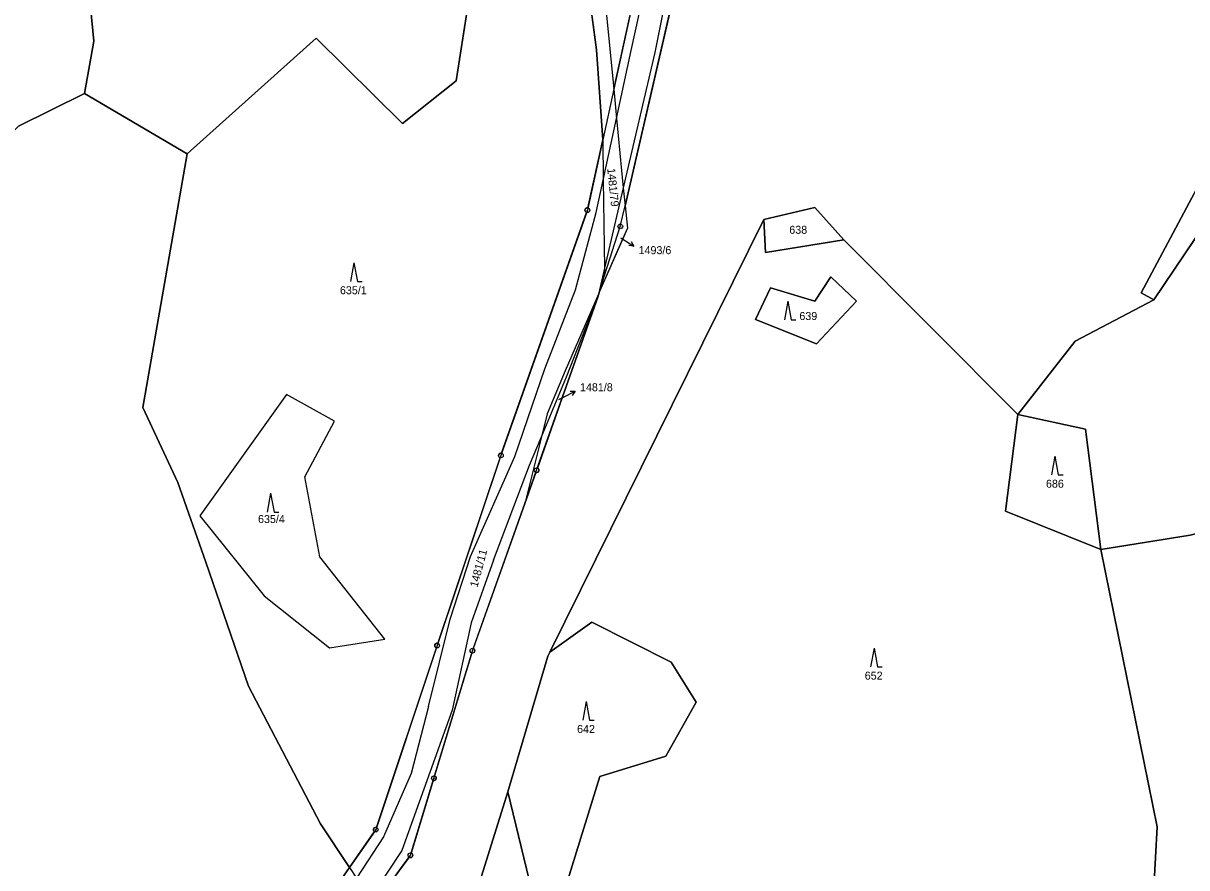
# Model space of a CAD drawing. Extents: x -760642 to -757221, y -1092371 to -1088855.
# Drawn here: x -760325 to -760077.8, y -1090849.4 to -1090669.8 of the extents above; entities that cross this region are included whole.
import ezdxf

# ---------------------------------------------------------------- set-up
doc = ezdxf.new("R2010")
doc.units = 0
for name, color, linetype in [('Vrstva 1', 7, 'Continuous'), ('Vrstva 13', 7, 'Continuous'), ('Vrstva 16', 7, 'Continuous'), ('Vrstva 18', 7, 'Continuous'), ('Vrstva 24', 7, 'Continuous'), ('Vrstva 25', 7, 'Continuous'), ('Vrstva 28', 7, 'Continuous'), ('Vrstva 30', 7, 'Continuous'), ('Vrstva 4', 7, 'Continuous')]:
    doc.layers.add(name, color=color, linetype=linetype)

msp = doc.modelspace()

# ---------------------------------------------------------------- linework, layer by layer
at = {"layer": 'Vrstva 1'}
for p, q in [((-760197.15, -1090708.68), (-760179.25, -1090631.04)), ((-760206.55, -1090650.27), (-760203.22, -1090675.51)), ((-760228.75, -1090654.79), (-760233.03, -1090682.11)), ((-760193.54, -1090656.35), (-760199.55, -1090683.89)), ((-760201.22, -1090666.68), (-760199.55, -1090683.89)), ((-760262.78, -1090673.01), (-760290.16, -1090697.58)), ((-760244.46, -1090691.17), (-760262.78, -1090673.01)), ((-760203.22, -1090675.51), (-760201.9, -1090694.66)), ((-760233.03, -1090682.11), (-760244.46, -1090691.17)), ((-760199.55, -1090683.89), (-760201.9, -1090694.66)), ((-760199.55, -1090683.89), (-760198.95, -1090690.1)), ((-760290.16, -1090697.58), (-760312.01, -1090684.77)), ((-760087.49, -1090727.12), (-760065.45, -1090685.86)), ((-760198.95, -1090690.1), (-760197.53, -1090704.8)), ((-760201.9, -1090694.66), (-760205.16, -1090709.6)), ((-760201.9, -1090694.66), (-760201.78, -1090703.22)), ((-760084.8, -1090728.63), (-760062.97, -1090696.27)), ((-760290.16, -1090697.58), (-760299.59, -1090751.55)), ((-760201.78, -1090703.22), (-760201.51, -1090721.88)), ((-760197.53, -1090704.8), (-760197.15, -1090708.68)), ((-760198.15, -1090713.03), (-760197.15, -1090708.68)), ((-760197.15, -1090708.68), (-760196.64, -1090713.4)), ((-760205.16, -1090709.6), (-760223.53, -1090761.73)), ((-760167.66, -1090711.57), (-760156.8, -1090708.99)), ((-760156.8, -1090708.99), (-760150.67, -1090715.88)), ((-760167.66, -1090711.57), (-760213.1, -1090803.56)), ((-760196.64, -1090713.4), (-760202.58, -1090726.9)), ((-760201.49, -1090723.49), (-760198.15, -1090713.03)), ((-760167.66, -1090711.57), (-760167.28, -1090718.6)), ((-760167.28, -1090718.6), (-760150.67, -1090715.88)), ((-760150.67, -1090715.88), (-760113.71, -1090753.05)), ((-760202.58, -1090726.9), (-760201.49, -1090723.49)), ((-760201.51, -1090721.88), (-760201.49, -1090723.49)), ((-760156.81, -1090728.92), (-760153.43, -1090723.76)), ((-760153.43, -1090723.76), (-760148, -1090728.92)), ((-760215.93, -1090764.86), (-760202.96, -1090728.08)), ((-760202.81, -1090727.42), (-760209.89, -1090743.73)), ((-760202.96, -1090728.08), (-760202.58, -1090726.9)), ((-760202.58, -1090726.9), (-760202.81, -1090727.42)), ((-760169.46, -1090732.84), (-760166.26, -1090726.07)), ((-760166.26, -1090726.07), (-760156.81, -1090728.92)), ((-760087.49, -1090727.12), (-760084.8, -1090728.63)), ((-760148, -1090728.92), (-760156.46, -1090738)), ((-760101.49, -1090737.46), (-760084.8, -1090728.63)), ((-760156.46, -1090738), (-760169.46, -1090732.84)), ((-760113.71, -1090753.05), (-760101.49, -1090737.46)), ((-760209.89, -1090743.73), (-760213.71, -1090752.88)), ((-760269.1, -1090748.75), (-760287.46, -1090774.59)), ((-760258.88, -1090754.44), (-760269.1, -1090748.75)), ((-760299.59, -1090751.55), (-760292.14, -1090767.45)), ((-760213.71, -1090752.88), (-760214.92, -1090757.77)), ((-760116.34, -1090773.57), (-760113.71, -1090753.05)), ((-760113.71, -1090753.05), (-760099.33, -1090756.13)), ((-760265.21, -1090766.26), (-760258.88, -1090754.44)), ((-760214.92, -1090757.77), (-760218.44, -1090771.91)), ((-760099.33, -1090756.13), (-760096.06, -1090781.68)), ((-760223.53, -1090761.73), (-760237.07, -1090802.15)), ((-760218.44, -1090771.91), (-760215.93, -1090764.86)), ((-760292.14, -1090767.45), (-760286.18, -1090784.42)), ((-760261.99, -1090783.29), (-760265.21, -1090766.26)), ((-760229.57, -1090803.22), (-760218.44, -1090771.91)), ((-760287.46, -1090774.59), (-760273.82, -1090791.53)), ((-760096.06, -1090781.68), (-760116.34, -1090773.57)), ((-760077.05, -1090778.7), (-760096.06, -1090781.68)), ((-760096.06, -1090781.68), (-760084.09, -1090840.66)), ((-760286.18, -1090784.42), (-760277.14, -1090810.8)), ((-760248.16, -1090800.8), (-760261.99, -1090783.29)), ((-760273.82, -1090791.53), (-760259.91, -1090802.6)), ((-760204.21, -1090797.16), (-760213.1, -1090803.56)), ((-760204.21, -1090797.16), (-760187.33, -1090805.69)), ((-760259.91, -1090802.6), (-760248.16, -1090800.8)), ((-760237.07, -1090802.15), (-760250.12, -1090841.27)), ((-760237.76, -1090830.34), (-760229.57, -1090803.22)), ((-760213.53, -1090804.42), (-760222.05, -1090833.2)), ((-760213.1, -1090803.56), (-760213.53, -1090804.42)), ((-760187.33, -1090805.69), (-760182.03, -1090814.14)), ((-760277.14, -1090810.8), (-760261.87, -1090840.05)), ((-760182.03, -1090814.14), (-760188.45, -1090825.64)), ((-760188.45, -1090825.64), (-760202.52, -1090829.99)), ((-760242.74, -1090846.72), (-760237.76, -1090830.34)), ((-760202.52, -1090829.99), (-760211.8, -1090859.96)), ((-760222.05, -1090833.2), (-760234.76, -1090873.85)), ((-760216.96, -1090854.28), (-760222.05, -1090833.2)), ((-760261.87, -1090840.05), (-760255.71, -1090849.28)), ((-760250.12, -1090841.27), (-760255.71, -1090849.28)), ((-760084.09, -1090840.66), (-760086.21, -1090879.78)), ((-760250.43, -1090857.2), (-760242.74, -1090846.72)), ((-760255.71, -1090849.28), (-760281.86, -1090886.73)), ((-760255.71, -1090849.28), (-760254.17, -1090851.6))]:
    msp.add_line(p, q, dxfattribs=at)
at = {"layer": 'Vrstva 13'}
for p, q in [((-760311.93, -1090653.88), (-760309.98, -1090673.67)), ((-760312.01, -1090684.77), (-760309.98, -1090673.67)), ((-760325.99, -1090691.71), (-760312.01, -1090684.77))]:
    msp.add_line(p, q, dxfattribs=at)
at = {"layer": 'Vrstva 16'}
for p, q in [((-760198.08, -1090715.45), (-760197.8, -1090715.62)), ((-760197.8, -1090715.62), (-760195.266, -1090717.225)), ((-760210.4, -1090749.42), (-760207.723, -1090748.066)), ((-760211.2, -1090749.83), (-760210.4, -1090749.42))]:
    msp.add_line(p, q, dxfattribs=at)
for points in [[(-760195.843, -1090716.268), (-760195.266, -1090717.225), (-760196.378, -1090717.113)], [(-760208.841, -1090748.071), (-760207.723, -1090748.066), (-760208.39, -1090748.964)]]:
    msp.add_lwpolyline(points, dxfattribs=at)
at = {"layer": 'Vrstva 24'}
for centre, radius in [((-760205.16, -1090709.6), 0.5), ((-760205.16, -1090709.6), 0.0327), ((-760198.15, -1090713.03), 0.5), ((-760198.15, -1090713.03), 0.0327), ((-760223.53, -1090761.73), 0.5), ((-760223.53, -1090761.73), 0.0327), ((-760215.93, -1090764.86), 0.5), ((-760215.93, -1090764.86), 0.0327), ((-760237.07, -1090802.15), 0.5), ((-760237.07, -1090802.15), 0.0327), ((-760229.57, -1090803.22), 0.5), ((-760229.57, -1090803.22), 0.0327), ((-760237.76, -1090830.34), 0.5), ((-760237.76, -1090830.34), 0.0327), ((-760250.12, -1090841.27), 0.5), ((-760250.12, -1090841.27), 0.0327), ((-760242.74, -1090846.72), 0.5), ((-760242.74, -1090846.72), 0.0327)]:
    msp.add_circle(centre, radius, dxfattribs=at)
at = {"layer": 'Vrstva 25'}
for p, q in [((-760254.742, -1090720.739), (-760255.475, -1090724.739)), ((-760254.742, -1090720.739), (-760254.009, -1090724.739)), ((-760254.009, -1090724.739), (-760253.009, -1090724.739)), ((-760162.572, -1090728.919), (-760163.305, -1090732.919)), ((-760162.572, -1090728.919), (-760161.839, -1090732.919)), ((-760161.839, -1090732.919), (-760160.839, -1090732.919)), ((-760105.832, -1090761.869), (-760106.565, -1090765.869)), ((-760105.832, -1090761.869), (-760105.099, -1090765.869)), ((-760105.099, -1090765.869), (-760104.099, -1090765.869)), ((-760272.452, -1090769.749), (-760273.185, -1090773.749)), ((-760272.452, -1090769.749), (-760271.719, -1090773.749)), ((-760271.719, -1090773.749), (-760270.719, -1090773.749)), ((-760144.252, -1090802.669), (-760144.985, -1090806.669)), ((-760144.252, -1090802.669), (-760143.519, -1090806.669)), ((-760143.519, -1090806.669), (-760142.519, -1090806.669)), ((-760205.412, -1090814.009), (-760206.145, -1090818.009)), ((-760205.412, -1090814.009), (-760204.679, -1090818.009)), ((-760204.679, -1090818.009), (-760203.679, -1090818.009))]:
    msp.add_line(p, q, dxfattribs=at)
at = {"layer": 'Vrstva 28'}
msp.add_lwpolyline([(-760448.69, -1090960.8), (-760464.43, -1090894.9), (-760473.37, -1090865.91), (-760478.97, -1090843.69), (-760502.31, -1090767.43), (-760505.34, -1090744.7), (-760508.9, -1090733.95), (-760520.25, -1090713.3), (-760496.95, -1090700.39), (-760470.84, -1090686.68), (-760445.38, -1090685.84), (-760422.1, -1090686.12), (-760383.18, -1090693.74), (-760358.8, -1090699.76), (-760333.99, -1090699.87), (-760325.99, -1090691.71), (-760312.01, -1090684.77), (-760309.98, -1090673.67), (-760311.93, -1090653.88)], dxfattribs=at)
at = {"layer": 'Vrstva 30'}
for points in [[(-760205.053, -1090709.111), (-760201.9, -1090694.66), (-760203.22, -1090675.51), (-760206.55, -1090650.27), (-760205.17, -1090641.97), (-760217.38, -1090626.14), (-760228.75, -1090654.79), (-760233.03, -1090682.11), (-760244.46, -1090691.17), (-760262.78, -1090673.01), (-760290.16, -1090697.58), (-760299.59, -1090751.55), (-760292.14, -1090767.45), (-760286.18, -1090784.42), (-760277.14, -1090810.8), (-760261.87, -1090840.05), (-760255.71, -1090849.28), (-760250.406, -1090841.68)], [(-760179.362, -1090631.527), (-760197.15, -1090708.68), (-760196.64, -1090713.4), (-760197.657, -1090715.711), (-760202.58, -1090726.9), (-760202.96, -1090728.08), (-760210.504, -1090749.473), (-760215.764, -1090764.388)], [(-760311.93, -1090653.88), (-760309.98, -1090673.67), (-760312.01, -1090684.77), (-760290.16, -1090697.58), (-760262.78, -1090673.01), (-760244.46, -1090691.17), (-760233.03, -1090682.11), (-760228.75, -1090654.79)], [(-760193.54, -1090656.35), (-760196.12, -1090658.64), (-760203.21, -1090652.24), (-760201.22, -1090666.68), (-760199.55, -1090683.89), (-760193.54, -1090656.35)], [(-760281.574, -1090886.32), (-760255.71, -1090849.28), (-760261.87, -1090840.05), (-760277.14, -1090810.8), (-760286.18, -1090784.42), (-760292.14, -1090767.45), (-760299.59, -1090751.55), (-760290.16, -1090697.58), (-760312.01, -1090684.77), (-760325.99, -1090691.71), (-760333.99, -1090699.87), (-760358.8, -1090699.76), (-760383.18, -1090693.74), (-760422.1, -1090686.12), (-760445.38, -1090685.84), (-760470.84, -1090686.68), (-760461.862, -1090703.777)], [(-760243.036, -1090847.123), (-760250.43, -1090857.2), (-760234.76, -1090873.85), (-760222.05, -1090833.2), (-760213.53, -1090804.42), (-760213.1, -1090803.56), (-760167.66, -1090711.57), (-760156.8, -1090708.99), (-760150.67, -1090715.88), (-760113.71, -1090753.05), (-760101.49, -1090737.46), (-760084.8, -1090728.63), (-760087.49, -1090727.12), (-760065.45, -1090685.86)], [(-760087.49, -1090727.12), (-760084.8, -1090728.63), (-760062.97, -1090696.27), (-760059.44, -1090691.57), (-760065.45, -1090685.86), (-760087.49, -1090727.12)], [(-760099.33, -1090756.13), (-760096.06, -1090781.68), (-760077.05, -1090778.7), (-760048.84, -1090771.27), (-760015.41, -1090774.7), (-759986.56, -1090781.72), (-759944.83, -1090782.09), (-759919.32, -1090753.12), (-759912.88, -1090754.18), (-759909.85, -1090747.94), (-760062.97, -1090696.27), (-760084.8, -1090728.63), (-760101.49, -1090737.46), (-760113.71, -1090753.05), (-760099.33, -1090756.13)], [(-760223.364, -1090761.258), (-760205.326, -1090710.072)], [(-760167.66, -1090711.57), (-760167.28, -1090718.6), (-760150.67, -1090715.88), (-760156.8, -1090708.99), (-760167.66, -1090711.57)], [(-760096.06, -1090781.68), (-760116.34, -1090773.57), (-760113.71, -1090753.05), (-760150.67, -1090715.88), (-760167.28, -1090718.6), (-760167.66, -1090711.57), (-760213.1, -1090803.56), (-760204.21, -1090797.16), (-760187.33, -1090805.69), (-760182.03, -1090814.14), (-760188.45, -1090825.64), (-760202.52, -1090829.99), (-760211.8, -1090859.96)], [(-760166.26, -1090726.07), (-760169.46, -1090732.84), (-760156.46, -1090738), (-760148, -1090728.92), (-760153.43, -1090723.76), (-760156.81, -1090728.92), (-760166.26, -1090726.07)], [(-760258.88, -1090754.44), (-760269.1, -1090748.75), (-760287.46, -1090774.59), (-760273.82, -1090791.53), (-760259.91, -1090802.6), (-760248.16, -1090800.8), (-760261.99, -1090783.29), (-760265.21, -1090766.26), (-760258.88, -1090754.44)], [(-760099.33, -1090756.13), (-760113.71, -1090753.05), (-760116.34, -1090773.57), (-760096.06, -1090781.68), (-760099.33, -1090756.13)], [(-760236.911, -1090801.676), (-760223.689, -1090762.204)], [(-760216.098, -1090765.331), (-760218.44, -1090771.91), (-760229.403, -1090802.749)], [(-759994.82, -1090861.9), (-759974.66, -1090857.27), (-759955.08, -1090844.12), (-759930.58, -1090826.46), (-759925.15, -1090791.63), (-759923.74, -1090783.05), (-759944.83, -1090782.09), (-759986.56, -1090781.72), (-760015.41, -1090774.7), (-760048.84, -1090771.27), (-760077.05, -1090778.7), (-760096.06, -1090781.68), (-760084.09, -1090840.66), (-760086.21, -1090879.78), (-760064.86, -1090875.72), (-760055.93, -1090852.34), (-760055.74, -1090841.41), (-760038.4, -1090841.64), (-760020.72, -1090859.22), (-759994.82, -1090861.9)], [(-760086.21, -1090879.78), (-760084.09, -1090840.66), (-760096.06, -1090781.68)], [(-760213.53, -1090804.42), (-760222.05, -1090833.2), (-760216.96, -1090854.28), (-760211.8, -1090859.96), (-760202.52, -1090829.99), (-760188.45, -1090825.64), (-760182.03, -1090814.14), (-760187.33, -1090805.69), (-760204.21, -1090797.16), (-760213.1, -1090803.56), (-760213.53, -1090804.42)], [(-760249.962, -1090840.796), (-760237.228, -1090802.624)], [(-760229.715, -1090803.699), (-760237.615, -1090829.861)], [(-760237.905, -1090830.818), (-760242.595, -1090846.242)], [(-760216.96, -1090854.28), (-760222.05, -1090833.2), (-760234.76, -1090873.85)]]:
    msp.add_lwpolyline(points, dxfattribs=at)
for centre, start, end in [((-760205.16, -1090709.6), 77.69065, 180), ((-760205.16, -1090709.6), 180, 250.58814), ((-760223.53, -1090761.73), 70.58814, 180), ((-760223.53, -1090761.73), 180, 251.48004), ((-760215.93, -1090764.86), 250.40283, 0), ((-760215.93, -1090764.86), 0, 70.57545), ((-760237.07, -1090802.15), 71.48004, 180), ((-760237.07, -1090802.15), 180, 251.55187), ((-760229.57, -1090803.22), 253.19615, 0), ((-760229.57, -1090803.22), 0, 70.43085), ((-760237.76, -1090830.34), 0, 73.19615), ((-760237.76, -1090830.34), 253.08919, 0), ((-760250.12, -1090841.27), 71.55187, 180), ((-760250.12, -1090841.27), 180, 235.08967), ((-760242.74, -1090846.72), 233.72957, 0), ((-760242.74, -1090846.72), 0, 73.08919)]:
    msp.add_arc(centre, 0.5, start, end, dxfattribs=at)
at = {"layer": 'Vrstva 4'}
for p, q in [((-760185.67, -1090650.63), (-760190.83, -1090676.08)), ((-760195.84, -1090675.67), (-760191.19, -1090654.26)), ((-760198.95, -1090690.1), (-760195.84, -1090675.67)), ((-760190.83, -1090676.08), (-760197.53, -1090704.8)), ((-760201.78, -1090703.22), (-760198.95, -1090690.1)), ((-760203.26, -1090710.08), (-760201.78, -1090703.22)), ((-760197.53, -1090704.8), (-760201.51, -1090721.88)), ((-760207.69, -1090726.49), (-760203.26, -1090710.08)), ((-760201.51, -1090721.88), (-760202.81, -1090727.42)), ((-760214.18, -1090743.33), (-760207.69, -1090726.49)), ((-760209.59, -1090745.01), (-760202.96, -1090728.08)), ((-760202.81, -1090727.42), (-760202.96, -1090728.08)), ((-760220.57, -1090761.97), (-760214.18, -1090743.33)), ((-760214.92, -1090757.77), (-760209.59, -1090745.01)), ((-760217.44, -1090763.8), (-760214.92, -1090757.77)), ((-760229.96, -1090783.18), (-760220.57, -1090761.97)), ((-760225.13, -1090783.99), (-760217.44, -1090763.8)), ((-760234.27, -1090796.55), (-760229.96, -1090783.18)), ((-760225.13, -1090783.99), (-760229.83, -1090797.28)), ((-760238.88, -1090815.11), (-760234.27, -1090796.55)), ((-760229.83, -1090797.28), (-760233.91, -1090815.84)), ((-760233.91, -1090815.84), (-760244.58, -1090845.68)), ((-760238.88, -1090815.11), (-760242.6, -1090829.33)), ((-760242.6, -1090829.33), (-760248.5, -1090842.8)), ((-760248.5, -1090842.8), (-760254.17, -1090851.6)), ((-760244.58, -1090845.68), (-760251.33, -1090855.84))]:
    msp.add_line(p, q, dxfattribs=at)

# ---------------------------------------------------------------- texts
at = {"layer": 'Vrstva 16'}
for s, p in [('1493/6', (-760194.27, -1090718.93)), ('1481/8', (-760206.72, -1090748.07))]:
    msp.add_text(s, height=1.7, dxfattribs=at).set_placement(p)
at = {"layer": 'Vrstva 18'}
for s, rotation, p in [('1481/79', 275.76657, (-760200.94, -1090700.73)), ('1481/11', 75.16143, (-760228.509, -1090789.87))]:
    msp.add_text(s, height=1.7, rotation=rotation, dxfattribs=at).set_placement(p)
for s, height, p in [('638', 1.7, (-760162.25, -1090714.6)), ('1493/6', 0.1, (-760198.238, -1090715.45)), ('635/1', 1.7, (-760257.72, -1090727.45)), ('639', 1.7, (-760160.11, -1090732.93)), ('1481/8', 0.1, (-760211.343, -1090749.83)), ('686', 1.7, (-760107.72, -1090768.58)), ('635/4', 1.7, (-760275.12, -1090776.09)), ('652', 1.7, (-760146.22, -1090809.38)), ('642', 1.7, (-760207.34, -1090820.72))]:
    msp.add_text(s, height=height, dxfattribs=at).set_placement(p)

doc.saveas('drawing.dxf')
